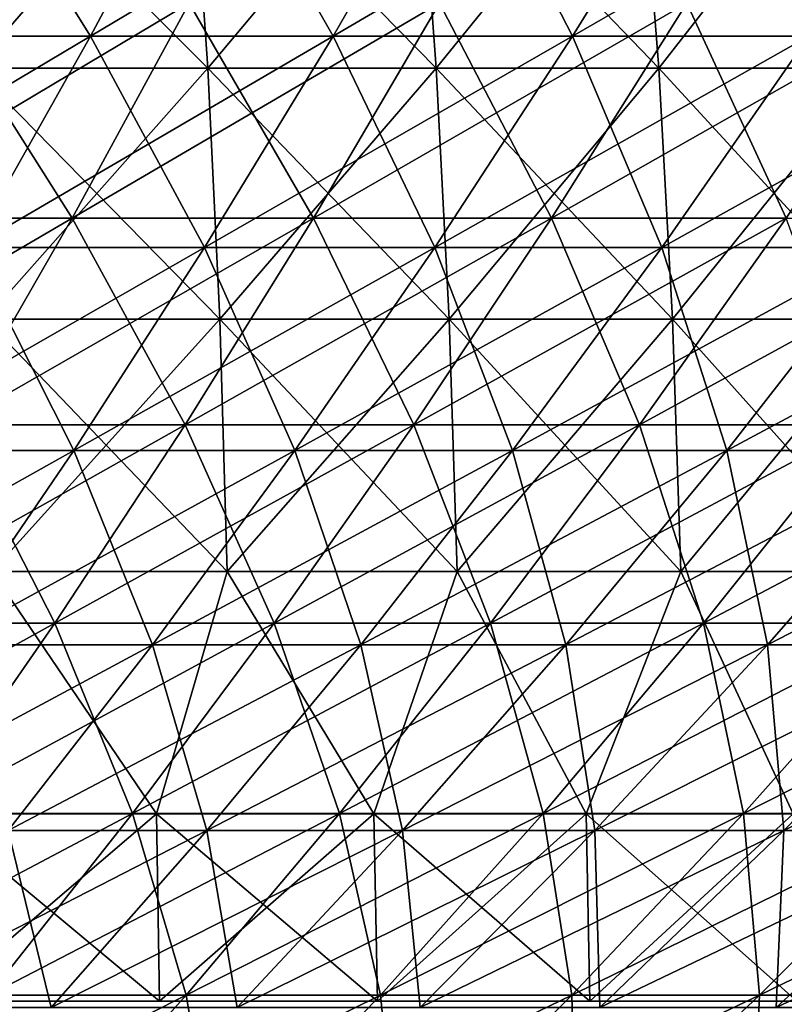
# Model space of a CAD drawing. Header units: millimetres. Extents: x -250 to 250, y 3898 to 4150.
# Tile 399 of 558: x 48 to 60, y 3927 to 3943. Entities that reach past the tile are written whole.
import ezdxf

# ---------------------------------------------------------------- set-up
doc = ezdxf.new("R2010")
doc.units = ezdxf.units.MM
doc.header["$LTSCALE"] = 5.599365
for name, color, linetype in [('10', 7, 'CONTINUOUS'), ('11', 7, 'CONTINUOUS'), ('12', 7, 'CONTINUOUS'), ('2', 7, 'CONTINUOUS'), ('3', 7, 'CONTINUOUS'), ('4', 7, 'CONTINUOUS'), ('5', 7, 'CONTINUOUS'), ('9', 7, 'CONTINUOUS')]:
    doc.layers.add(name, color=color, linetype=linetype)

msp = doc.modelspace()

# ---------------------------------------------------------------- linework, layer by layer
at = {"layer": '10', "color": 7, "linetype": 'Continuous', "true_color": 0xe0f2ff}
for points in [[(47.397, 3942.362, 90.661), (51.152, 3942.362, 88.597), (47.142, 3946.373, 90.175), (47.397, 3942.362, 90.661)], [(47.142, 3946.373, 90.175), (51.152, 3942.362, 88.597), (50.877, 3946.373, 88.122), (47.142, 3946.373, 90.175)], [(51.152, 3942.362, 88.597), (54.817, 3942.362, 86.377), (50.877, 3946.373, 88.122), (51.152, 3942.362, 88.597)], [(50.877, 3946.373, 88.122), (54.817, 3942.362, 86.377), (54.522, 3946.373, 85.914), (50.877, 3946.373, 88.122)], [(54.817, 3942.362, 86.377), (58.386, 3942.362, 84.006), (54.522, 3946.373, 85.914), (54.817, 3942.362, 86.377)], [(54.522, 3946.373, 85.914), (58.386, 3942.362, 84.006), (58.072, 3946.373, 83.555), (54.522, 3946.373, 85.914)], [(58.386, 3942.362, 84.006), (61.852, 3942.362, 81.487), (58.072, 3946.373, 83.555), (58.386, 3942.362, 84.006)], [(58.072, 3946.373, 83.555), (61.852, 3942.362, 81.487), (61.52, 3946.373, 81.05), (58.072, 3946.373, 83.555)], [(47.578, 3938.332, 91.008), (51.347, 3938.332, 88.936), (47.397, 3942.362, 90.661), (47.578, 3938.332, 91.008)], [(47.397, 3942.362, 90.661), (51.347, 3938.332, 88.936), (51.152, 3942.362, 88.597), (47.397, 3942.362, 90.661)], [(51.347, 3938.332, 88.936), (55.026, 3938.332, 86.708), (51.152, 3942.362, 88.597), (51.347, 3938.332, 88.936)], [(51.152, 3942.362, 88.597), (55.026, 3938.332, 86.708), (54.817, 3942.362, 86.377), (51.152, 3942.362, 88.597)], [(55.026, 3938.332, 86.708), (58.609, 3938.332, 84.327), (54.817, 3942.362, 86.377), (55.026, 3938.332, 86.708)], [(54.817, 3942.362, 86.377), (58.609, 3938.332, 84.327), (58.386, 3942.362, 84.006), (54.817, 3942.362, 86.377)], [(58.609, 3938.332, 84.327), (62.089, 3938.332, 81.799), (58.386, 3942.362, 84.006), (58.609, 3938.332, 84.327)], [(58.386, 3942.362, 84.006), (62.089, 3938.332, 81.799), (61.852, 3942.362, 81.487), (58.386, 3942.362, 84.006)], [(47.685, 3934.29, 91.214), (51.463, 3934.29, 89.137), (47.578, 3938.332, 91.008), (47.685, 3934.29, 91.214)], [(47.578, 3938.332, 91.008), (51.463, 3934.29, 89.137), (51.347, 3938.332, 88.936), (47.578, 3938.332, 91.008)], [(51.463, 3934.29, 89.137), (55.151, 3934.29, 86.904), (51.347, 3938.332, 88.936), (51.463, 3934.29, 89.137)], [(51.347, 3938.332, 88.936), (55.151, 3934.29, 86.904), (55.026, 3938.332, 86.708), (51.347, 3938.332, 88.936)], [(55.151, 3934.29, 86.904), (58.742, 3934.29, 84.518), (55.026, 3938.332, 86.708), (55.151, 3934.29, 86.904)], [(55.026, 3938.332, 86.708), (58.742, 3934.29, 84.518), (58.609, 3938.332, 84.327), (55.026, 3938.332, 86.708)], [(58.742, 3934.29, 84.518), (62.229, 3934.29, 81.984), (58.609, 3938.332, 84.327), (58.742, 3934.29, 84.518)], [(58.609, 3938.332, 84.327), (62.229, 3934.29, 81.984), (62.089, 3938.332, 81.799), (58.609, 3938.332, 84.327)], [(46.761, 3930.4, 91.774), (50.328, 3930.4, 89.867), (47.685, 3934.29, 91.214), (46.761, 3930.4, 91.774)], [(47.685, 3934.29, 91.214), (50.328, 3930.4, 89.867), (51.463, 3934.29, 89.137), (47.685, 3934.29, 91.214)], [(50.328, 3930.4, 89.867), (53.817, 3930.4, 87.822), (51.463, 3934.29, 89.137), (50.328, 3930.4, 89.867)], [(51.463, 3934.29, 89.137), (53.817, 3930.4, 87.822), (55.151, 3934.29, 86.904), (51.463, 3934.29, 89.137)], [(53.817, 3930.4, 87.822), (57.224, 3930.4, 85.641), (55.151, 3934.29, 86.904), (53.817, 3930.4, 87.822)], [(55.151, 3934.29, 86.904), (57.224, 3930.4, 85.641), (58.742, 3934.29, 84.518), (55.151, 3934.29, 86.904)], [(57.224, 3930.4, 85.641), (60.542, 3930.4, 83.329), (58.742, 3934.29, 84.518), (57.224, 3930.4, 85.641)], [(58.742, 3934.29, 84.518), (60.542, 3930.4, 83.329), (62.229, 3934.29, 81.984), (58.742, 3934.29, 84.518)]]:
    msp.add_3dface(points, dxfattribs=at)
at = {"layer": '11', "color": 7, "linetype": 'Continuous', "true_color": 0xe0f2ff}
for points in [[(46.761, 3930.4, -91.774), (50.328, 3930.4, -89.867), (46.809, 3927.4, -91.867), (46.761, 3930.4, -91.774)], [(46.809, 3927.4, -91.867), (50.328, 3930.4, -89.867), (50.379, 3927.4, -89.958), (46.809, 3927.4, -91.867)], [(50.328, 3930.4, -89.867), (53.817, 3930.4, -87.822), (50.379, 3927.4, -89.958), (50.328, 3930.4, -89.867)], [(50.379, 3927.4, -89.958), (53.817, 3930.4, -87.822), (53.872, 3927.4, -87.911), (50.379, 3927.4, -89.958)], [(53.817, 3930.4, -87.822), (57.224, 3930.4, -85.641), (53.872, 3927.4, -87.911), (53.817, 3930.4, -87.822)], [(53.872, 3927.4, -87.911), (57.224, 3930.4, -85.641), (57.282, 3927.4, -85.728), (53.872, 3927.4, -87.911)], [(57.224, 3930.4, -85.641), (60.542, 3930.4, -83.329), (57.282, 3927.4, -85.728), (57.224, 3930.4, -85.641)], [(57.282, 3927.4, -85.728), (60.542, 3930.4, -83.329), (60.603, 3927.4, -83.414), (57.282, 3927.4, -85.728)]]:
    msp.add_3dface(points, dxfattribs=at)
at = {"layer": '12', "color": 7, "linetype": 'Continuous', "true_color": 0xe0f2ff}
for points in [[(50.877, 3946.373, -88.122), (47.397, 3942.362, -90.661), (47.142, 3946.373, -90.175), (50.877, 3946.373, -88.122)], [(51.152, 3942.362, -88.597), (47.397, 3942.362, -90.661), (50.877, 3946.373, -88.122), (51.152, 3942.362, -88.597)], [(54.522, 3946.373, -85.914), (51.152, 3942.362, -88.597), (50.877, 3946.373, -88.122), (54.522, 3946.373, -85.914)], [(54.817, 3942.362, -86.377), (51.152, 3942.362, -88.597), (54.522, 3946.373, -85.914), (54.817, 3942.362, -86.377)], [(58.072, 3946.373, -83.555), (54.817, 3942.362, -86.377), (54.522, 3946.373, -85.914), (58.072, 3946.373, -83.555)], [(58.386, 3942.362, -84.006), (54.817, 3942.362, -86.377), (58.072, 3946.373, -83.555), (58.386, 3942.362, -84.006)], [(61.52, 3946.373, -81.05), (58.386, 3942.362, -84.006), (58.072, 3946.373, -83.555), (61.52, 3946.373, -81.05)], [(61.852, 3942.362, -81.487), (58.386, 3942.362, -84.006), (61.52, 3946.373, -81.05), (61.852, 3942.362, -81.487)], [(51.152, 3942.362, -88.597), (47.578, 3938.332, -91.008), (47.397, 3942.362, -90.661), (51.152, 3942.362, -88.597)], [(51.347, 3938.332, -88.936), (47.578, 3938.332, -91.008), (51.152, 3942.362, -88.597), (51.347, 3938.332, -88.936)], [(54.817, 3942.362, -86.377), (51.347, 3938.332, -88.936), (51.152, 3942.362, -88.597), (54.817, 3942.362, -86.377)], [(55.026, 3938.332, -86.708), (51.347, 3938.332, -88.936), (54.817, 3942.362, -86.377), (55.026, 3938.332, -86.708)], [(58.386, 3942.362, -84.006), (55.026, 3938.332, -86.708), (54.817, 3942.362, -86.377), (58.386, 3942.362, -84.006)], [(58.609, 3938.332, -84.327), (55.026, 3938.332, -86.708), (58.386, 3942.362, -84.006), (58.609, 3938.332, -84.327)], [(61.852, 3942.362, -81.487), (58.609, 3938.332, -84.327), (58.386, 3942.362, -84.006), (61.852, 3942.362, -81.487)], [(62.089, 3938.332, -81.799), (58.609, 3938.332, -84.327), (61.852, 3942.362, -81.487), (62.089, 3938.332, -81.799)], [(51.347, 3938.332, -88.936), (47.685, 3934.29, -91.214), (47.578, 3938.332, -91.008), (51.347, 3938.332, -88.936)], [(51.463, 3934.29, -89.137), (47.685, 3934.29, -91.214), (51.347, 3938.332, -88.936), (51.463, 3934.29, -89.137)], [(55.026, 3938.332, -86.708), (51.463, 3934.29, -89.137), (51.347, 3938.332, -88.936), (55.026, 3938.332, -86.708)], [(55.151, 3934.29, -86.904), (51.463, 3934.29, -89.137), (55.026, 3938.332, -86.708), (55.151, 3934.29, -86.904)], [(58.609, 3938.332, -84.327), (55.151, 3934.29, -86.904), (55.026, 3938.332, -86.708), (58.609, 3938.332, -84.327)], [(58.742, 3934.29, -84.518), (55.151, 3934.29, -86.904), (58.609, 3938.332, -84.327), (58.742, 3934.29, -84.518)], [(62.089, 3938.332, -81.799), (58.742, 3934.29, -84.518), (58.609, 3938.332, -84.327), (62.089, 3938.332, -81.799)], [(62.229, 3934.29, -81.984), (58.742, 3934.29, -84.518), (62.089, 3938.332, -81.799), (62.229, 3934.29, -81.984)], [(50.328, 3930.4, -89.867), (46.761, 3930.4, -91.774), (47.685, 3934.29, -91.214), (50.328, 3930.4, -89.867)], [(51.463, 3934.29, -89.137), (50.328, 3930.4, -89.867), (47.685, 3934.29, -91.214), (51.463, 3934.29, -89.137)], [(53.817, 3930.4, -87.822), (50.328, 3930.4, -89.867), (51.463, 3934.29, -89.137), (53.817, 3930.4, -87.822)], [(55.151, 3934.29, -86.904), (53.817, 3930.4, -87.822), (51.463, 3934.29, -89.137), (55.151, 3934.29, -86.904)], [(57.224, 3930.4, -85.641), (53.817, 3930.4, -87.822), (55.151, 3934.29, -86.904), (57.224, 3930.4, -85.641)], [(58.742, 3934.29, -84.518), (57.224, 3930.4, -85.641), (55.151, 3934.29, -86.904), (58.742, 3934.29, -84.518)], [(60.542, 3930.4, -83.329), (57.224, 3930.4, -85.641), (58.742, 3934.29, -84.518), (60.542, 3930.4, -83.329)], [(62.229, 3934.29, -81.984), (60.542, 3930.4, -83.329), (58.742, 3934.29, -84.518), (62.229, 3934.29, -81.984)]]:
    msp.add_3dface(points, dxfattribs=at)
at = {"layer": '2', "color": 251, "linetype": 'Continuous', "true_color": 0x504f50}
for points in [[(48.976, 3939.955, -126.422), (45.06, 3939.955, -127.87), (50.853, 3943.402, -131.267), (48.976, 3939.955, -126.422)], [(50.853, 3943.402, -131.267), (45.06, 3939.955, -127.87), (46.787, 3943.402, -132.771), (50.853, 3943.402, -131.267)], [(52.846, 3939.955, -124.854), (48.976, 3939.955, -126.422), (54.871, 3943.402, -129.639), (52.846, 3939.955, -124.854)], [(54.871, 3943.402, -129.639), (48.976, 3939.955, -126.422), (50.853, 3943.402, -131.267), (54.871, 3943.402, -129.639)], [(56.666, 3939.955, -123.167), (52.846, 3939.955, -124.854), (58.838, 3943.402, -127.888), (56.666, 3939.955, -123.167)], [(58.838, 3943.402, -127.888), (52.846, 3939.955, -124.854), (54.871, 3943.402, -129.639), (58.838, 3943.402, -127.888)], [(60.432, 3939.955, -121.364), (56.666, 3939.955, -123.167), (62.748, 3943.402, -126.015), (60.432, 3939.955, -121.364)], [(62.748, 3943.402, -126.015), (56.666, 3939.955, -123.167), (58.838, 3943.402, -127.888), (62.748, 3943.402, -126.015)], [(47.069, 3936.64, -121.498), (43.305, 3936.64, -122.89), (48.976, 3939.955, -126.422), (47.069, 3936.64, -121.498)], [(48.976, 3939.955, -126.422), (43.305, 3936.64, -122.89), (45.06, 3939.955, -127.87), (48.976, 3939.955, -126.422)], [(50.788, 3936.64, -119.991), (47.069, 3936.64, -121.498), (52.846, 3939.955, -124.854), (50.788, 3936.64, -119.991)], [(52.846, 3939.955, -124.854), (47.069, 3936.64, -121.498), (48.976, 3939.955, -126.422), (52.846, 3939.955, -124.854)], [(54.459, 3936.64, -118.37), (50.788, 3936.64, -119.991), (56.666, 3939.955, -123.167), (54.459, 3936.64, -118.37)], [(56.666, 3939.955, -123.167), (50.788, 3936.64, -119.991), (52.846, 3939.955, -124.854), (56.666, 3939.955, -123.167)], [(58.078, 3936.64, -116.637), (54.459, 3936.64, -118.37), (60.432, 3939.955, -121.364), (58.078, 3936.64, -116.637)], [(60.432, 3939.955, -121.364), (54.459, 3936.64, -118.37), (56.666, 3939.955, -123.167), (60.432, 3939.955, -121.364)], [(61.643, 3936.64, -114.793), (58.078, 3936.64, -116.637), (64.141, 3939.955, -119.445), (61.643, 3936.64, -114.793)], [(64.141, 3939.955, -119.445), (58.078, 3936.64, -116.637), (60.432, 3939.955, -121.364), (64.141, 3939.955, -119.445)], [(48.698, 3933.457, -115.054), (45.132, 3933.457, -116.499), (50.788, 3936.64, -119.991), (48.698, 3933.457, -115.054)], [(50.788, 3936.64, -119.991), (45.132, 3933.457, -116.499), (47.069, 3936.64, -121.498), (50.788, 3936.64, -119.991)], [(52.218, 3933.457, -113.5), (48.698, 3933.457, -115.054), (54.459, 3936.64, -118.37), (52.218, 3933.457, -113.5)], [(54.459, 3936.64, -118.37), (48.698, 3933.457, -115.054), (50.788, 3936.64, -119.991), (54.459, 3936.64, -118.37)], [(55.689, 3933.457, -111.838), (52.218, 3933.457, -113.5), (58.078, 3936.64, -116.637), (55.689, 3933.457, -111.838)], [(58.078, 3936.64, -116.637), (52.218, 3933.457, -113.5), (54.459, 3936.64, -118.37), (58.078, 3936.64, -116.637)], [(59.106, 3933.457, -110.07), (55.689, 3933.457, -111.838), (61.643, 3936.64, -114.793), (59.106, 3933.457, -110.07)], [(61.643, 3936.64, -114.793), (55.689, 3933.457, -111.838), (58.078, 3936.64, -116.637), (61.643, 3936.64, -114.793)], [(62.468, 3933.457, -108.197), (59.106, 3933.457, -110.07), (65.149, 3936.64, -112.841), (62.468, 3933.457, -108.197)], [(65.149, 3936.64, -112.841), (59.106, 3933.457, -110.07), (61.643, 3936.64, -114.793), (65.149, 3936.64, -112.841)], [(46.578, 3930.408, -110.045), (43.167, 3930.408, -111.427), (48.698, 3933.457, -115.054), (46.578, 3930.408, -110.045)], [(48.698, 3933.457, -115.054), (43.167, 3930.408, -111.427), (45.132, 3933.457, -116.499), (48.698, 3933.457, -115.054)], [(49.945, 3930.408, -108.559), (46.578, 3930.408, -110.045), (52.218, 3933.457, -113.5), (49.945, 3930.408, -108.559)], [(52.218, 3933.457, -113.5), (46.578, 3930.408, -110.045), (48.698, 3933.457, -115.054), (52.218, 3933.457, -113.5)], [(53.264, 3930.408, -106.969), (49.945, 3930.408, -108.559), (55.689, 3933.457, -111.838), (53.264, 3930.408, -106.969)], [(55.689, 3933.457, -111.838), (49.945, 3930.408, -108.559), (52.218, 3933.457, -113.5), (55.689, 3933.457, -111.838)], [(56.533, 3930.408, -105.278), (53.264, 3930.408, -106.969), (59.106, 3933.457, -110.07), (56.533, 3930.408, -105.278)], [(59.106, 3933.457, -110.07), (53.264, 3930.408, -106.969), (55.689, 3933.457, -111.838), (59.106, 3933.457, -110.07)], [(59.748, 3930.408, -103.487), (56.533, 3930.408, -105.278), (62.468, 3933.457, -108.197), (59.748, 3930.408, -103.487)], [(62.468, 3933.457, -108.197), (56.533, 3930.408, -105.278), (59.106, 3933.457, -110.07), (62.468, 3933.457, -108.197)], [(62.907, 3930.408, -101.598), (59.748, 3930.408, -103.487), (65.77, 3933.457, -106.222), (62.907, 3930.408, -101.598)], [(65.77, 3933.457, -106.222), (59.748, 3930.408, -103.487), (62.468, 3933.457, -108.197), (65.77, 3933.457, -106.222)], [(47.64, 3927.496, -103.55), (44.429, 3927.496, -104.968), (49.945, 3930.408, -108.559), (47.64, 3927.496, -103.55)], [(49.945, 3930.408, -108.559), (44.429, 3927.496, -104.968), (46.578, 3930.408, -110.045), (49.945, 3930.408, -108.559)], [(50.807, 3927.496, -102.034), (47.64, 3927.496, -103.55), (53.264, 3930.408, -106.969), (50.807, 3927.496, -102.034)], [(53.264, 3930.408, -106.969), (47.64, 3927.496, -103.55), (49.945, 3930.408, -108.559), (53.264, 3930.408, -106.969)], [(53.925, 3927.496, -100.421), (50.807, 3927.496, -102.034), (56.533, 3930.408, -105.278), (53.925, 3927.496, -100.421)], [(56.533, 3930.408, -105.278), (50.807, 3927.496, -102.034), (53.264, 3930.408, -106.969), (56.533, 3930.408, -105.278)], [(56.992, 3927.496, -98.712), (53.925, 3927.496, -100.421), (59.748, 3930.408, -103.487), (56.992, 3927.496, -98.712)], [(59.748, 3930.408, -103.487), (53.925, 3927.496, -100.421), (56.533, 3930.408, -105.278), (59.748, 3930.408, -103.487)], [(60.004, 3927.496, -96.91), (56.992, 3927.496, -98.712), (62.907, 3930.408, -101.598), (60.004, 3927.496, -96.91)], [(62.907, 3930.408, -101.598), (56.992, 3927.496, -98.712), (59.748, 3930.408, -103.487), (62.907, 3930.408, -101.598)], [(62.96, 3927.496, -95.017), (60.004, 3927.496, -96.91), (66.006, 3930.408, -99.613), (62.96, 3927.496, -95.017)], [(66.006, 3930.408, -99.613), (60.004, 3927.496, -96.91), (62.907, 3930.408, -101.598), (66.006, 3930.408, -99.613)], [(48.318, 3924.723, -97.035), (45.306, 3924.723, -98.477), (50.807, 3927.496, -102.034), (48.318, 3924.723, -97.035)], [(50.807, 3927.496, -102.034), (45.306, 3924.723, -98.477), (47.64, 3927.496, -103.55), (50.807, 3927.496, -102.034)], [(51.283, 3924.723, -95.501), (48.318, 3924.723, -97.035), (53.925, 3927.496, -100.421), (51.283, 3924.723, -95.501)], [(53.925, 3927.496, -100.421), (48.318, 3924.723, -97.035), (50.807, 3927.496, -102.034), (53.925, 3927.496, -100.421)], [(54.199, 3924.723, -93.876), (51.283, 3924.723, -95.501), (56.992, 3927.496, -98.712), (54.199, 3924.723, -93.876)], [(56.992, 3927.496, -98.712), (51.283, 3924.723, -95.501), (53.925, 3927.496, -100.421), (56.992, 3927.496, -98.712)], [(57.065, 3924.723, -92.163), (54.199, 3924.723, -93.876), (60.004, 3927.496, -96.91), (57.065, 3924.723, -92.163)], [(60.004, 3927.496, -96.91), (54.199, 3924.723, -93.876), (56.992, 3927.496, -98.712), (60.004, 3927.496, -96.91)], [(59.876, 3924.723, -90.362), (57.065, 3924.723, -92.163), (62.96, 3927.496, -95.017), (59.876, 3924.723, -90.362)], [(62.96, 3927.496, -95.017), (57.065, 3924.723, -92.163), (60.004, 3927.496, -96.91), (62.96, 3927.496, -95.017)], [(62.63, 3924.723, -88.475), (59.876, 3924.723, -90.362), (65.857, 3927.496, -93.033), (62.63, 3924.723, -88.475)], [(65.857, 3927.496, -93.033), (59.876, 3924.723, -90.362), (62.96, 3927.496, -95.017), (65.857, 3927.496, -93.033)]]:
    msp.add_3dface(points, dxfattribs=at)
at = {"layer": '3', "color": 251, "linetype": 'Continuous', "true_color": 0x504f50}
for points in [[(45.06, 3939.955, 127.87), (48.976, 3939.955, 126.422), (46.787, 3943.402, 132.771), (45.06, 3939.955, 127.87)], [(46.787, 3943.402, 132.771), (48.976, 3939.955, 126.422), (50.853, 3943.402, 131.267), (46.787, 3943.402, 132.771)], [(48.976, 3939.955, 126.422), (52.846, 3939.955, 124.854), (50.853, 3943.402, 131.267), (48.976, 3939.955, 126.422)], [(50.853, 3943.402, 131.267), (52.846, 3939.955, 124.854), (54.871, 3943.402, 129.639), (50.853, 3943.402, 131.267)], [(52.846, 3939.955, 124.854), (56.666, 3939.955, 123.167), (54.871, 3943.402, 129.639), (52.846, 3939.955, 124.854)], [(54.871, 3943.402, 129.639), (56.666, 3939.955, 123.167), (58.838, 3943.402, 127.888), (54.871, 3943.402, 129.639)], [(56.666, 3939.955, 123.167), (60.432, 3939.955, 121.364), (58.838, 3943.402, 127.888), (56.666, 3939.955, 123.167)], [(58.838, 3943.402, 127.888), (60.432, 3939.955, 121.364), (62.748, 3943.402, 126.015), (58.838, 3943.402, 127.888)], [(45.06, 3939.955, 127.87), (47.069, 3936.64, 121.498), (48.976, 3939.955, 126.422), (45.06, 3939.955, 127.87)], [(47.069, 3936.64, 121.498), (50.788, 3936.64, 119.991), (48.976, 3939.955, 126.422), (47.069, 3936.64, 121.498)], [(48.976, 3939.955, 126.422), (50.788, 3936.64, 119.991), (52.846, 3939.955, 124.854), (48.976, 3939.955, 126.422)], [(50.788, 3936.64, 119.991), (54.459, 3936.64, 118.37), (52.846, 3939.955, 124.854), (50.788, 3936.64, 119.991)], [(52.846, 3939.955, 124.854), (54.459, 3936.64, 118.37), (56.666, 3939.955, 123.167), (52.846, 3939.955, 124.854)], [(54.459, 3936.64, 118.37), (58.078, 3936.64, 116.637), (56.666, 3939.955, 123.167), (54.459, 3936.64, 118.37)], [(56.666, 3939.955, 123.167), (58.078, 3936.64, 116.637), (60.432, 3939.955, 121.364), (56.666, 3939.955, 123.167)], [(58.078, 3936.64, 116.637), (61.643, 3936.64, 114.793), (60.432, 3939.955, 121.364), (58.078, 3936.64, 116.637)], [(45.132, 3933.457, 116.499), (48.698, 3933.457, 115.054), (47.069, 3936.64, 121.498), (45.132, 3933.457, 116.499)], [(47.069, 3936.64, 121.498), (48.698, 3933.457, 115.054), (50.788, 3936.64, 119.991), (47.069, 3936.64, 121.498)], [(48.698, 3933.457, 115.054), (52.218, 3933.457, 113.5), (50.788, 3936.64, 119.991), (48.698, 3933.457, 115.054)], [(50.788, 3936.64, 119.991), (52.218, 3933.457, 113.5), (54.459, 3936.64, 118.37), (50.788, 3936.64, 119.991)], [(52.218, 3933.457, 113.5), (55.689, 3933.457, 111.838), (54.459, 3936.64, 118.37), (52.218, 3933.457, 113.5)], [(54.459, 3936.64, 118.37), (55.689, 3933.457, 111.838), (58.078, 3936.64, 116.637), (54.459, 3936.64, 118.37)], [(55.689, 3933.457, 111.838), (59.106, 3933.457, 110.07), (58.078, 3936.64, 116.637), (55.689, 3933.457, 111.838)], [(58.078, 3936.64, 116.637), (59.106, 3933.457, 110.07), (61.643, 3936.64, 114.793), (58.078, 3936.64, 116.637)], [(59.106, 3933.457, 110.07), (62.468, 3933.457, 108.197), (61.643, 3936.64, 114.793), (59.106, 3933.457, 110.07)], [(45.132, 3933.457, 116.499), (46.578, 3930.408, 110.045), (48.698, 3933.457, 115.054), (45.132, 3933.457, 116.499)], [(46.578, 3930.408, 110.045), (49.945, 3930.408, 108.559), (48.698, 3933.457, 115.054), (46.578, 3930.408, 110.045)], [(48.698, 3933.457, 115.054), (49.945, 3930.408, 108.559), (52.218, 3933.457, 113.5), (48.698, 3933.457, 115.054)], [(49.945, 3930.408, 108.559), (53.264, 3930.408, 106.969), (52.218, 3933.457, 113.5), (49.945, 3930.408, 108.559)], [(52.218, 3933.457, 113.5), (53.264, 3930.408, 106.969), (55.689, 3933.457, 111.838), (52.218, 3933.457, 113.5)], [(53.264, 3930.408, 106.969), (56.533, 3930.408, 105.278), (55.689, 3933.457, 111.838), (53.264, 3930.408, 106.969)], [(55.689, 3933.457, 111.838), (56.533, 3930.408, 105.278), (59.106, 3933.457, 110.07), (55.689, 3933.457, 111.838)], [(56.533, 3930.408, 105.278), (59.748, 3930.408, 103.487), (59.106, 3933.457, 110.07), (56.533, 3930.408, 105.278)], [(59.106, 3933.457, 110.07), (59.748, 3930.408, 103.487), (62.468, 3933.457, 108.197), (59.106, 3933.457, 110.07)], [(59.748, 3930.408, 103.487), (62.907, 3930.408, 101.598), (62.468, 3933.457, 108.197), (59.748, 3930.408, 103.487)], [(46.578, 3930.408, 110.045), (47.64, 3927.496, 103.55), (49.945, 3930.408, 108.559), (46.578, 3930.408, 110.045)], [(47.64, 3927.496, 103.55), (50.807, 3927.496, 102.034), (49.945, 3930.408, 108.559), (47.64, 3927.496, 103.55)], [(49.945, 3930.408, 108.559), (50.807, 3927.496, 102.034), (53.264, 3930.408, 106.969), (49.945, 3930.408, 108.559)], [(50.807, 3927.496, 102.034), (53.925, 3927.496, 100.421), (53.264, 3930.408, 106.969), (50.807, 3927.496, 102.034)], [(53.264, 3930.408, 106.969), (53.925, 3927.496, 100.421), (56.533, 3930.408, 105.278), (53.264, 3930.408, 106.969)], [(53.925, 3927.496, 100.421), (56.992, 3927.496, 98.712), (56.533, 3930.408, 105.278), (53.925, 3927.496, 100.421)], [(56.533, 3930.408, 105.278), (56.992, 3927.496, 98.712), (59.748, 3930.408, 103.487), (56.533, 3930.408, 105.278)], [(56.992, 3927.496, 98.712), (60.004, 3927.496, 96.91), (59.748, 3930.408, 103.487), (56.992, 3927.496, 98.712)], [(59.748, 3930.408, 103.487), (60.004, 3927.496, 96.91), (62.907, 3930.408, 101.598), (59.748, 3930.408, 103.487)], [(60.004, 3927.496, 96.91), (62.96, 3927.496, 95.017), (62.907, 3930.408, 101.598), (60.004, 3927.496, 96.91)], [(45.306, 3924.723, 98.477), (48.318, 3924.723, 97.035), (47.64, 3927.496, 103.55), (45.306, 3924.723, 98.477)], [(47.64, 3927.496, 103.55), (48.318, 3924.723, 97.035), (50.807, 3927.496, 102.034), (47.64, 3927.496, 103.55)], [(48.318, 3924.723, 97.035), (51.283, 3924.723, 95.501), (50.807, 3927.496, 102.034), (48.318, 3924.723, 97.035)], [(50.807, 3927.496, 102.034), (51.283, 3924.723, 95.501), (53.925, 3927.496, 100.421), (50.807, 3927.496, 102.034)], [(51.283, 3924.723, 95.501), (54.199, 3924.723, 93.876), (53.925, 3927.496, 100.421), (51.283, 3924.723, 95.501)], [(53.925, 3927.496, 100.421), (54.199, 3924.723, 93.876), (56.992, 3927.496, 98.712), (53.925, 3927.496, 100.421)], [(54.199, 3924.723, 93.876), (57.065, 3924.723, 92.163), (56.992, 3927.496, 98.712), (54.199, 3924.723, 93.876)], [(56.992, 3927.496, 98.712), (57.065, 3924.723, 92.163), (60.004, 3927.496, 96.91), (56.992, 3927.496, 98.712)], [(57.065, 3924.723, 92.163), (59.876, 3924.723, 90.362), (60.004, 3927.496, 96.91), (57.065, 3924.723, 92.163)], [(59.876, 3924.723, 90.362), (62.63, 3924.723, 88.475), (62.96, 3927.496, 95.017), (59.876, 3924.723, 90.362)], [(60.004, 3927.496, 96.91), (59.876, 3924.723, 90.362), (62.96, 3927.496, 95.017), (60.004, 3927.496, 96.91)]]:
    msp.add_3dface(points, dxfattribs=at)
at = {"layer": '4', "color": 155, "linetype": 'Continuous', "true_color": 0x4a708c}
for points in [[(49.27, 3942.872, 127.179), (45.33, 3942.872, 128.636), (51.15, 3946.395, 132.033), (49.27, 3942.872, 127.179)], [(51.15, 3946.395, 132.033), (45.33, 3942.872, 128.636), (47.06, 3946.395, 133.546), (51.15, 3946.395, 132.033)], [(53.163, 3942.872, 125.602), (49.27, 3942.872, 127.179), (55.192, 3946.395, 130.396), (53.163, 3942.872, 125.602)], [(55.192, 3946.395, 130.396), (49.27, 3942.872, 127.179), (51.15, 3946.395, 132.033), (55.192, 3946.395, 130.396)], [(57.005, 3942.872, 123.905), (53.163, 3942.872, 125.602), (59.181, 3946.395, 128.634), (57.005, 3942.872, 123.905)], [(59.181, 3946.395, 128.634), (53.163, 3942.872, 125.602), (55.192, 3946.395, 130.396), (59.181, 3946.395, 128.634)], [(60.794, 3942.872, 122.091), (57.005, 3942.872, 123.905), (63.114, 3946.395, 126.751), (60.794, 3942.872, 122.091)], [(63.114, 3946.395, 126.751), (57.005, 3942.872, 123.905), (59.181, 3946.395, 128.634), (63.114, 3946.395, 126.751)], [(47.357, 3939.482, 122.244), (43.57, 3939.482, 123.644), (49.27, 3942.872, 127.179), (47.357, 3939.482, 122.244)], [(49.27, 3942.872, 127.179), (43.57, 3939.482, 123.644), (45.33, 3942.872, 128.636), (49.27, 3942.872, 127.179)], [(51.099, 3939.482, 120.727), (47.357, 3939.482, 122.244), (53.163, 3942.872, 125.602), (51.099, 3939.482, 120.727)], [(53.163, 3942.872, 125.602), (47.357, 3939.482, 122.244), (49.27, 3942.872, 127.179), (53.163, 3942.872, 125.602)], [(54.793, 3939.482, 119.096), (51.099, 3939.482, 120.727), (57.005, 3942.872, 123.905), (54.793, 3939.482, 119.096)], [(57.005, 3942.872, 123.905), (51.099, 3939.482, 120.727), (53.163, 3942.872, 125.602), (57.005, 3942.872, 123.905)], [(58.435, 3939.482, 117.353), (54.793, 3939.482, 119.096), (60.794, 3942.872, 122.091), (58.435, 3939.482, 117.353)], [(60.794, 3942.872, 122.091), (54.793, 3939.482, 119.096), (57.005, 3942.872, 123.905), (60.794, 3942.872, 122.091)], [(62.021, 3939.482, 115.497), (58.435, 3939.482, 117.353), (64.525, 3942.872, 120.161), (62.021, 3939.482, 115.497)], [(64.525, 3942.872, 120.161), (58.435, 3939.482, 117.353), (60.794, 3942.872, 122.091), (64.525, 3942.872, 120.161)], [(49.003, 3936.227, 115.775), (45.415, 3936.227, 117.229), (51.099, 3939.482, 120.727), (49.003, 3936.227, 115.775)], [(51.099, 3939.482, 120.727), (45.415, 3936.227, 117.229), (47.357, 3939.482, 122.244), (51.099, 3939.482, 120.727)], [(52.546, 3936.227, 114.211), (49.003, 3936.227, 115.775), (54.793, 3939.482, 119.096), (52.546, 3936.227, 114.211)], [(54.793, 3939.482, 119.096), (49.003, 3936.227, 115.775), (51.099, 3939.482, 120.727), (54.793, 3939.482, 119.096)], [(56.038, 3936.227, 112.539), (52.546, 3936.227, 114.211), (58.435, 3939.482, 117.353), (56.038, 3936.227, 112.539)], [(58.435, 3939.482, 117.353), (52.546, 3936.227, 114.211), (54.793, 3939.482, 119.096), (58.435, 3939.482, 117.353)], [(59.477, 3936.227, 110.76), (56.038, 3936.227, 112.539), (62.021, 3939.482, 115.497), (59.477, 3936.227, 110.76)], [(62.021, 3939.482, 115.497), (56.038, 3936.227, 112.539), (58.435, 3939.482, 117.353), (62.021, 3939.482, 115.497)], [(62.859, 3936.227, 108.876), (59.477, 3936.227, 110.76), (65.548, 3939.482, 113.533), (62.859, 3936.227, 108.876)], [(65.548, 3939.482, 113.533), (59.477, 3936.227, 110.76), (62.021, 3939.482, 115.497), (65.548, 3939.482, 113.533)], [(46.876, 3933.11, 110.749), (43.443, 3933.11, 112.14), (49.003, 3936.227, 115.775), (46.876, 3933.11, 110.749)], [(49.003, 3936.227, 115.775), (43.443, 3933.11, 112.14), (45.415, 3936.227, 117.229), (49.003, 3936.227, 115.775)], [(50.264, 3933.11, 109.253), (46.876, 3933.11, 110.749), (52.546, 3936.227, 114.211), (50.264, 3933.11, 109.253)], [(52.546, 3936.227, 114.211), (46.876, 3933.11, 110.749), (49.003, 3936.227, 115.775), (52.546, 3936.227, 114.211)], [(53.605, 3933.11, 107.653), (50.264, 3933.11, 109.253), (56.038, 3936.227, 112.539), (53.605, 3933.11, 107.653)], [(56.038, 3936.227, 112.539), (50.264, 3933.11, 109.253), (52.546, 3936.227, 114.211), (56.038, 3936.227, 112.539)], [(56.895, 3933.11, 105.951), (53.605, 3933.11, 107.653), (59.477, 3936.227, 110.76), (56.895, 3933.11, 105.951)], [(59.477, 3936.227, 110.76), (53.605, 3933.11, 107.653), (56.038, 3936.227, 112.539), (59.477, 3936.227, 110.76)], [(60.13, 3933.11, 104.149), (56.895, 3933.11, 105.951), (62.859, 3936.227, 108.876), (60.13, 3933.11, 104.149)], [(62.859, 3936.227, 108.876), (56.895, 3933.11, 105.951), (59.477, 3936.227, 110.76), (62.859, 3936.227, 108.876)], [(63.309, 3933.11, 102.248), (60.13, 3933.11, 104.149), (66.182, 3936.227, 106.888), (63.309, 3933.11, 102.248)], [(66.182, 3936.227, 106.888), (60.13, 3933.11, 104.149), (62.859, 3936.227, 108.876), (66.182, 3936.227, 106.888)], [(47.951, 3930.132, 104.224), (44.718, 3930.132, 105.651), (50.264, 3933.11, 109.253), (47.951, 3930.132, 104.224)], [(50.264, 3933.11, 109.253), (44.718, 3930.132, 105.651), (46.876, 3933.11, 110.749), (50.264, 3933.11, 109.253)], [(51.137, 3930.132, 102.698), (47.951, 3930.132, 104.224), (53.605, 3933.11, 107.653), (51.137, 3930.132, 102.698)], [(53.605, 3933.11, 107.653), (47.951, 3930.132, 104.224), (50.264, 3933.11, 109.253), (53.605, 3933.11, 107.653)], [(54.276, 3930.132, 101.074), (51.137, 3930.132, 102.698), (56.895, 3933.11, 105.951), (54.276, 3930.132, 101.074)], [(56.895, 3933.11, 105.951), (51.137, 3930.132, 102.698), (53.605, 3933.11, 107.653), (56.895, 3933.11, 105.951)], [(57.363, 3930.132, 99.355), (54.276, 3930.132, 101.074), (60.13, 3933.11, 104.149), (57.363, 3930.132, 99.355)], [(60.13, 3933.11, 104.149), (54.276, 3930.132, 101.074), (56.895, 3933.11, 105.951), (60.13, 3933.11, 104.149)], [(60.395, 3930.132, 97.541), (57.363, 3930.132, 99.355), (63.309, 3933.11, 102.248), (60.395, 3930.132, 97.541)], [(63.309, 3933.11, 102.248), (57.363, 3930.132, 99.355), (60.13, 3933.11, 104.149), (63.309, 3933.11, 102.248)], [(63.37, 3930.132, 95.635), (60.395, 3930.132, 97.541), (66.428, 3933.11, 100.25), (63.37, 3930.132, 95.635)], [(66.428, 3933.11, 100.25), (60.395, 3930.132, 97.541), (63.309, 3933.11, 102.248), (66.428, 3933.11, 100.25)], [(48.637, 3927.295, 97.677), (45.606, 3927.295, 99.128), (51.137, 3930.132, 102.698), (48.637, 3927.295, 97.677)], [(51.137, 3930.132, 102.698), (45.606, 3927.295, 99.128), (47.951, 3930.132, 104.224), (51.137, 3930.132, 102.698)], [(51.622, 3927.295, 96.133), (48.637, 3927.295, 97.677), (54.276, 3930.132, 101.074), (51.622, 3927.295, 96.133)], [(54.276, 3930.132, 101.074), (48.637, 3927.295, 97.677), (51.137, 3930.132, 102.698), (54.276, 3930.132, 101.074)], [(54.558, 3927.295, 94.497), (51.622, 3927.295, 96.133), (57.363, 3930.132, 99.355), (54.558, 3927.295, 94.497)], [(57.363, 3930.132, 99.355), (51.622, 3927.295, 96.133), (54.276, 3930.132, 101.074), (57.363, 3930.132, 99.355)], [(57.442, 3927.295, 92.772), (54.558, 3927.295, 94.497), (60.395, 3930.132, 97.541), (57.442, 3927.295, 92.772)], [(60.395, 3930.132, 97.541), (54.558, 3927.295, 94.497), (57.363, 3930.132, 99.355), (60.395, 3930.132, 97.541)], [(60.272, 3927.295, 90.96), (57.442, 3927.295, 92.772), (63.37, 3930.132, 95.635), (60.272, 3927.295, 90.96)], [(63.37, 3930.132, 95.635), (57.442, 3927.295, 92.772), (60.395, 3930.132, 97.541), (63.37, 3930.132, 95.635)], [(63.044, 3927.295, 89.06), (60.272, 3927.295, 90.96), (66.285, 3930.132, 93.638), (63.044, 3927.295, 89.06)], [(66.285, 3930.132, 93.638), (60.272, 3927.295, 90.96), (63.37, 3930.132, 95.635), (66.285, 3930.132, 93.638)]]:
    msp.add_3dface(points, dxfattribs=at)
at = {"layer": '5', "color": 155, "linetype": 'Continuous', "true_color": 0x4a708c}
for points in [[(45.33, 3942.872, -128.636), (49.27, 3942.872, -127.179), (47.06, 3946.395, -133.546), (45.33, 3942.872, -128.636)], [(47.06, 3946.395, -133.546), (49.27, 3942.872, -127.179), (51.15, 3946.395, -132.033), (47.06, 3946.395, -133.546)], [(49.27, 3942.872, -127.179), (53.163, 3942.872, -125.602), (51.15, 3946.395, -132.033), (49.27, 3942.872, -127.179)], [(51.15, 3946.395, -132.033), (53.163, 3942.872, -125.602), (55.192, 3946.395, -130.396), (51.15, 3946.395, -132.033)], [(53.163, 3942.872, -125.602), (57.005, 3942.872, -123.905), (55.192, 3946.395, -130.396), (53.163, 3942.872, -125.602)], [(55.192, 3946.395, -130.396), (57.005, 3942.872, -123.905), (59.181, 3946.395, -128.634), (55.192, 3946.395, -130.396)], [(57.005, 3942.872, -123.905), (60.794, 3942.872, -122.091), (59.181, 3946.395, -128.634), (57.005, 3942.872, -123.905)], [(59.181, 3946.395, -128.634), (60.794, 3942.872, -122.091), (63.114, 3946.395, -126.751), (59.181, 3946.395, -128.634)], [(45.33, 3942.872, -128.636), (47.357, 3939.482, -122.244), (49.27, 3942.872, -127.179), (45.33, 3942.872, -128.636)], [(47.357, 3939.482, -122.244), (51.099, 3939.482, -120.727), (49.27, 3942.872, -127.179), (47.357, 3939.482, -122.244)], [(49.27, 3942.872, -127.179), (51.099, 3939.482, -120.727), (53.163, 3942.872, -125.602), (49.27, 3942.872, -127.179)], [(51.099, 3939.482, -120.727), (54.793, 3939.482, -119.096), (53.163, 3942.872, -125.602), (51.099, 3939.482, -120.727)], [(53.163, 3942.872, -125.602), (54.793, 3939.482, -119.096), (57.005, 3942.872, -123.905), (53.163, 3942.872, -125.602)], [(54.793, 3939.482, -119.096), (58.435, 3939.482, -117.353), (57.005, 3942.872, -123.905), (54.793, 3939.482, -119.096)], [(57.005, 3942.872, -123.905), (58.435, 3939.482, -117.353), (60.794, 3942.872, -122.091), (57.005, 3942.872, -123.905)], [(58.435, 3939.482, -117.353), (62.021, 3939.482, -115.497), (60.794, 3942.872, -122.091), (58.435, 3939.482, -117.353)], [(45.415, 3936.227, -117.229), (49.003, 3936.227, -115.775), (47.357, 3939.482, -122.244), (45.415, 3936.227, -117.229)], [(47.357, 3939.482, -122.244), (49.003, 3936.227, -115.775), (51.099, 3939.482, -120.727), (47.357, 3939.482, -122.244)], [(49.003, 3936.227, -115.775), (52.546, 3936.227, -114.211), (51.099, 3939.482, -120.727), (49.003, 3936.227, -115.775)], [(51.099, 3939.482, -120.727), (52.546, 3936.227, -114.211), (54.793, 3939.482, -119.096), (51.099, 3939.482, -120.727)], [(52.546, 3936.227, -114.211), (56.038, 3936.227, -112.539), (54.793, 3939.482, -119.096), (52.546, 3936.227, -114.211)], [(54.793, 3939.482, -119.096), (56.038, 3936.227, -112.539), (58.435, 3939.482, -117.353), (54.793, 3939.482, -119.096)], [(56.038, 3936.227, -112.539), (59.477, 3936.227, -110.76), (58.435, 3939.482, -117.353), (56.038, 3936.227, -112.539)], [(58.435, 3939.482, -117.353), (59.477, 3936.227, -110.76), (62.021, 3939.482, -115.497), (58.435, 3939.482, -117.353)], [(59.477, 3936.227, -110.76), (62.859, 3936.227, -108.876), (62.021, 3939.482, -115.497), (59.477, 3936.227, -110.76)], [(45.415, 3936.227, -117.229), (46.876, 3933.11, -110.749), (49.003, 3936.227, -115.775), (45.415, 3936.227, -117.229)], [(46.876, 3933.11, -110.749), (50.264, 3933.11, -109.253), (49.003, 3936.227, -115.775), (46.876, 3933.11, -110.749)], [(49.003, 3936.227, -115.775), (50.264, 3933.11, -109.253), (52.546, 3936.227, -114.211), (49.003, 3936.227, -115.775)], [(50.264, 3933.11, -109.253), (53.605, 3933.11, -107.653), (52.546, 3936.227, -114.211), (50.264, 3933.11, -109.253)], [(52.546, 3936.227, -114.211), (53.605, 3933.11, -107.653), (56.038, 3936.227, -112.539), (52.546, 3936.227, -114.211)], [(53.605, 3933.11, -107.653), (56.895, 3933.11, -105.951), (56.038, 3936.227, -112.539), (53.605, 3933.11, -107.653)], [(56.038, 3936.227, -112.539), (56.895, 3933.11, -105.951), (59.477, 3936.227, -110.76), (56.038, 3936.227, -112.539)], [(56.895, 3933.11, -105.951), (60.13, 3933.11, -104.149), (59.477, 3936.227, -110.76), (56.895, 3933.11, -105.951)], [(59.477, 3936.227, -110.76), (60.13, 3933.11, -104.149), (62.859, 3936.227, -108.876), (59.477, 3936.227, -110.76)], [(60.13, 3933.11, -104.149), (63.309, 3933.11, -102.248), (62.859, 3936.227, -108.876), (60.13, 3933.11, -104.149)], [(46.876, 3933.11, -110.749), (47.951, 3930.132, -104.224), (50.264, 3933.11, -109.253), (46.876, 3933.11, -110.749)], [(47.951, 3930.132, -104.224), (51.137, 3930.132, -102.698), (50.264, 3933.11, -109.253), (47.951, 3930.132, -104.224)], [(50.264, 3933.11, -109.253), (51.137, 3930.132, -102.698), (53.605, 3933.11, -107.653), (50.264, 3933.11, -109.253)], [(51.137, 3930.132, -102.698), (54.276, 3930.132, -101.074), (53.605, 3933.11, -107.653), (51.137, 3930.132, -102.698)], [(53.605, 3933.11, -107.653), (54.276, 3930.132, -101.074), (56.895, 3933.11, -105.951), (53.605, 3933.11, -107.653)], [(54.276, 3930.132, -101.074), (57.363, 3930.132, -99.355), (56.895, 3933.11, -105.951), (54.276, 3930.132, -101.074)], [(56.895, 3933.11, -105.951), (57.363, 3930.132, -99.355), (60.13, 3933.11, -104.149), (56.895, 3933.11, -105.951)], [(57.363, 3930.132, -99.355), (60.395, 3930.132, -97.541), (60.13, 3933.11, -104.149), (57.363, 3930.132, -99.355)], [(60.13, 3933.11, -104.149), (60.395, 3930.132, -97.541), (63.309, 3933.11, -102.248), (60.13, 3933.11, -104.149)], [(60.395, 3930.132, -97.541), (63.37, 3930.132, -95.635), (63.309, 3933.11, -102.248), (60.395, 3930.132, -97.541)], [(45.606, 3927.295, -99.128), (48.637, 3927.295, -97.677), (47.951, 3930.132, -104.224), (45.606, 3927.295, -99.128)], [(47.951, 3930.132, -104.224), (48.637, 3927.295, -97.677), (51.137, 3930.132, -102.698), (47.951, 3930.132, -104.224)], [(48.637, 3927.295, -97.677), (51.622, 3927.295, -96.133), (51.137, 3930.132, -102.698), (48.637, 3927.295, -97.677)], [(51.137, 3930.132, -102.698), (51.622, 3927.295, -96.133), (54.276, 3930.132, -101.074), (51.137, 3930.132, -102.698)], [(51.622, 3927.295, -96.133), (54.558, 3927.295, -94.497), (54.276, 3930.132, -101.074), (51.622, 3927.295, -96.133)], [(54.276, 3930.132, -101.074), (54.558, 3927.295, -94.497), (57.363, 3930.132, -99.355), (54.276, 3930.132, -101.074)], [(54.558, 3927.295, -94.497), (57.442, 3927.295, -92.772), (57.363, 3930.132, -99.355), (54.558, 3927.295, -94.497)], [(57.363, 3930.132, -99.355), (57.442, 3927.295, -92.772), (60.395, 3930.132, -97.541), (57.363, 3930.132, -99.355)], [(57.442, 3927.295, -92.772), (60.272, 3927.295, -90.96), (60.395, 3930.132, -97.541), (57.442, 3927.295, -92.772)], [(60.272, 3927.295, -90.96), (63.044, 3927.295, -89.06), (63.37, 3930.132, -95.635), (60.272, 3927.295, -90.96)], [(60.395, 3930.132, -97.541), (60.272, 3927.295, -90.96), (63.37, 3930.132, -95.635), (60.395, 3930.132, -97.541)]]:
    msp.add_3dface(points, dxfattribs=at)
at = {"layer": '9', "color": 7, "linetype": 'Continuous', "true_color": 0xe0f2ff}
for points in [[(46.809, 3927.4, 91.867), (50.379, 3927.4, 89.958), (46.761, 3930.4, 91.774), (46.809, 3927.4, 91.867)], [(46.761, 3930.4, 91.774), (50.379, 3927.4, 89.958), (50.328, 3930.4, 89.867), (46.761, 3930.4, 91.774)], [(50.379, 3927.4, 89.958), (53.872, 3927.4, 87.911), (50.328, 3930.4, 89.867), (50.379, 3927.4, 89.958)], [(50.328, 3930.4, 89.867), (53.872, 3927.4, 87.911), (53.817, 3930.4, 87.822), (50.328, 3930.4, 89.867)], [(53.872, 3927.4, 87.911), (57.282, 3927.4, 85.728), (53.817, 3930.4, 87.822), (53.872, 3927.4, 87.911)], [(53.817, 3930.4, 87.822), (57.282, 3927.4, 85.728), (57.224, 3930.4, 85.641), (53.817, 3930.4, 87.822)], [(57.282, 3927.4, 85.728), (60.603, 3927.4, 83.414), (57.224, 3930.4, 85.641), (57.282, 3927.4, 85.728)], [(57.224, 3930.4, 85.641), (60.603, 3927.4, 83.414), (60.542, 3930.4, 83.329), (57.224, 3930.4, 85.641)]]:
    msp.add_3dface(points, dxfattribs=at)

doc.saveas('drawing.dxf')
